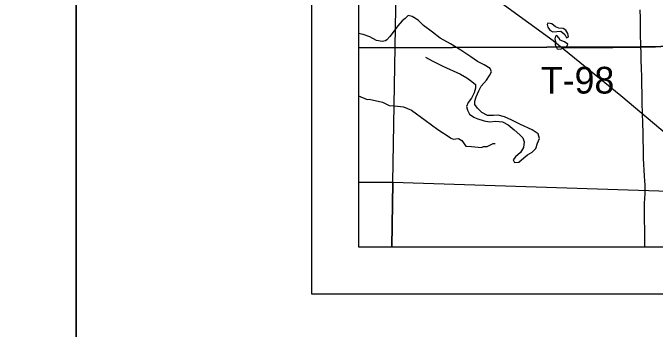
# Model space of a CAD drawing. Extents: x -6.1 to 38, y -7.7 to 22.
# Drawn here: x 1.365 to 2.73, y 13.925 to 14.598 of the extents above; entities that cross this region are included whole.
import ezdxf

# ---------------------------------------------------------------- set-up
doc = ezdxf.new("R2010")
doc.units = 0
for name, color, linetype in [('GM_X_Corporation', 7, 'Continuous'), ('GM_X_Minor_Lake', 7, 'Continuous'), ('GM_X_Minor_River', 7, 'Continuous'), ('GM_X_Rail_Line', 7, 'Continuous'), ('GM_X_Township_Road', 7, 'Continuous'), ('GM_X_Township_Road_Text', 7, 'Continuous'), ('SH_Border', 7, 'Continuous'), ('SH_Data', 7, 'Continuous')]:
    doc.layers.add(name, color=color, linetype=linetype)

msp = doc.modelspace()

# ---------------------------------------------------------------- linework, layer by layer
at = {"layer": 'GM_X_Corporation'}
for points in [[(2.1, 19.3655), (2.1, 14.5232), (2.6997, 14.5255), (2.9953, 14.5306)], [(2.9953, 14.5306), (2.6997, 14.5255), (2.1, 14.5232), (2.1, 14.1), (7.0905, 14.1)]]:
    msp.add_lwpolyline(points, dxfattribs=at)
for points in [[(2.1, 15.064), (2.1, 14.238), (2.1728, 14.2369), (2.1873, 15.0619)], [(2.1, 15.0637), (2.1, 14.1), (3.1922, 14.1), (3.1936, 14.1431), (3.2082, 14.5318), (3.2216, 14.894), (3.2247, 15.0385), (3.1321, 15.0415), (2.8827, 15.0466), (2.8416, 15.0475), (2.2727, 15.0594)], [(2.2211, 15.061), (3.225, 15.0392), (3.195, 14.2039), (2.1728, 14.2369), (2.1873, 15.0619)], [(2.1, 14.238), (2.1, 14.1), (2.1705, 14.1), (2.1728, 14.2369)], [(2.1705, 14.1), (3.1913, 14.1), (3.195, 14.2039), (2.1728, 14.2369)]]:
    msp.add_lwpolyline(points, close=True, dxfattribs=at)
at = {"layer": 'GM_X_Minor_Lake'}
for p, q in [((2.5183, 14.5681), (2.5108, 14.5746)), ((2.5186, 14.5363), (2.5178, 14.5299)), ((2.3301, 14.4599), (2.341, 14.4516))]:
    msp.add_line(p, q, dxfattribs=at)
for points in [[(2.341, 14.4516), (2.3482, 14.4455), (2.3482, 14.4375), (2.3455, 14.428), (2.3398, 14.4167), (2.3326, 14.4072), (2.3296, 14.3985), (2.3314, 14.3906), (2.3359, 14.3826), (2.345, 14.3757), (2.3514, 14.3734), (2.3673, 14.3681), (2.3786, 14.3661), (2.3915, 14.3672), (2.4062, 14.3661), (2.4179, 14.3599), (2.4308, 14.3489), (2.4425, 14.3383), (2.4489, 14.3318), (2.4522, 14.3234), (2.4507, 14.3117), (2.4442, 14.3007), (2.4333, 14.2917), (2.4283, 14.2849), (2.4317, 14.2792), (2.4408, 14.2803), (2.4514, 14.2897), (2.4594, 14.2961), (2.4688, 14.3018), (2.4768, 14.3093), (2.4806, 14.3207), (2.4848, 14.3305), (2.4818, 14.3408), (2.4693, 14.3492), (2.444, 14.3602), (2.4255, 14.3698), (2.41, 14.377), (2.3968, 14.3801), (2.3866, 14.3798), (2.3741, 14.3798), (2.362, 14.3859), (2.3526, 14.395), (2.3473, 14.4026), (2.347, 14.4102), (2.35, 14.4189), (2.3554, 14.4318), (2.3603, 14.442), (2.3717, 14.4549), (2.3781, 14.4647), (2.3827, 14.4727), (2.3797, 14.4795), (2.3668, 14.4871), (2.3529, 14.4947), (2.3385, 14.5043), (2.3174, 14.5184), (2.2951, 14.5321), (2.2736, 14.5439), (2.257, 14.5568), (2.2381, 14.5709), (2.2264, 14.582), (2.2136, 14.5903), (2.2057, 14.5923), (2.1988, 14.5858), (2.1924, 14.5809), (2.1837, 14.5703), (2.1734, 14.5571), (2.1662, 14.5477), (2.1602, 14.5405), (2.1571, 14.5382), (2.1503, 14.5371), (2.1378, 14.5394), (2.1243, 14.547), (2.1099, 14.552), (2.1, 14.5539)], [(2.5108, 14.5746), (2.507, 14.5754), (2.5021, 14.5762), (2.5009, 14.5728), (2.502, 14.5671), (2.5062, 14.561), (2.5126, 14.5575), (2.5217, 14.5583), (2.5296, 14.5586), (2.5387, 14.5518), (2.5417, 14.5446), (2.5462, 14.5468), (2.5451, 14.554), (2.5406, 14.5613), (2.5346, 14.5647), (2.5255, 14.5655), (2.5183, 14.5681)], [(2.5178, 14.5299), (2.519, 14.5268), (2.522, 14.5215), (2.5284, 14.5203), (2.5379, 14.5241), (2.5424, 14.5264), (2.5447, 14.5313), (2.5375, 14.5359), (2.5284, 14.5401), (2.5254, 14.545), (2.5217, 14.5499), (2.5183, 14.5481), (2.5171, 14.5424), (2.5186, 14.5363)], [(2.2421, 14.5038), (2.2561, 14.4958), (2.2791, 14.4844), (2.3165, 14.4676), (2.3301, 14.4599)]]:
    msp.add_lwpolyline(points, dxfattribs=at)
at = {"layer": 'GM_X_Minor_River'}
msp.add_lwpolyline([(2.1, 14.4214), (2.1182, 14.4136), (2.1228, 14.4143), (2.1507, 14.4078), (2.1651, 14.4009), (2.1828, 14.3994), (2.1957, 14.3978), (2.2123, 14.3909), (2.2414, 14.3696), (2.2682, 14.3494), (2.295, 14.333), (2.295, 14.3319), (2.301, 14.3289), (2.3127, 14.3303), (2.3195, 14.3265), (2.3282, 14.3144), (2.3399, 14.3136), (2.3615, 14.3116), (2.3656, 14.3135), (2.3736, 14.3138), (2.3864, 14.3199), (2.3906, 14.3202)], dxfattribs=at)
at = {"layer": 'GM_X_Rail_Line'}
msp.add_lwpolyline([(2.1, 14.8404), (2.5134, 14.5388), (2.6572, 14.4218), (2.7963, 14.3048), (2.9147, 14.1887), (2.9722, 14.1376), (3.0137, 14.1095), (3.0341, 14.1)], dxfattribs=at)
at = {"layer": 'GM_X_Township_Road'}
for points in [[(2.7, 14.5248), (2.6995, 14.5559), (2.6989, 14.5869), (2.6987, 14.6041)], [(2.533, 14.5241), (2.5587, 14.5242), (2.5844, 14.5243), (2.6155, 14.5244), (2.6406, 14.5245), (2.6657, 14.5246), (2.6747, 14.5247)], [(2.6747, 14.5247), (2.6828, 14.5247), (2.7, 14.5248), (2.731, 14.5254)], [(2.7085, 14.1), (2.7084, 14.1039), (2.7081, 14.1325), (2.7078, 14.1612), (2.7079, 14.1772), (2.7079, 14.1931), (2.7083, 14.2032), (2.7091, 14.213), (2.7095, 14.2222), (2.7093, 14.2313), (2.7087, 14.2408), (2.708, 14.2505), (2.7069, 14.2637), (2.7062, 14.2752), (2.7057, 14.2885), (2.7053, 14.3098), (2.705, 14.3262), (2.7047, 14.3426), (2.7041, 14.3634), (2.7036, 14.3842), (2.7031, 14.4056), (2.7027, 14.4269), (2.7023, 14.4446), (2.7019, 14.4622), (2.7014, 14.4796), (2.7009, 14.497), (2.7003, 14.5139), (2.7, 14.5248)]]:
    msp.add_lwpolyline(points, dxfattribs=at)
at = {"layer": 'SH_Border'}
for points in [[(0.5, 21.5), (1.5, 21.5), (1.5, 0.5), (0.5, 0.5)], [(1.5, 21.5), (33.5, 21.5), (33.5, 0.5), (1.5, 0.5)]]:
    msp.add_lwpolyline(points, close=True, dxfattribs=at)
at = {"layer": 'SH_Data'}
for p, q in [((2, 21), (2, 14)), ((2.1, 20.9), (2.1, 14.1)), ((2.1, 14.1), (8.9, 14.1)), ((2.1, 14.1), (2.1, 14.1)), ((2, 14), (9, 14))]:
    msp.add_line(p, q, dxfattribs=at)

# ---------------------------------------------------------------- texts
at = {"layer": 'GM_X_Township_Road_Text'}
msp.add_text('T-98', height=0.05682, rotation=0, dxfattribs=at).set_placement((2.4874, 14.4262))

doc.saveas('drawing.dxf')
